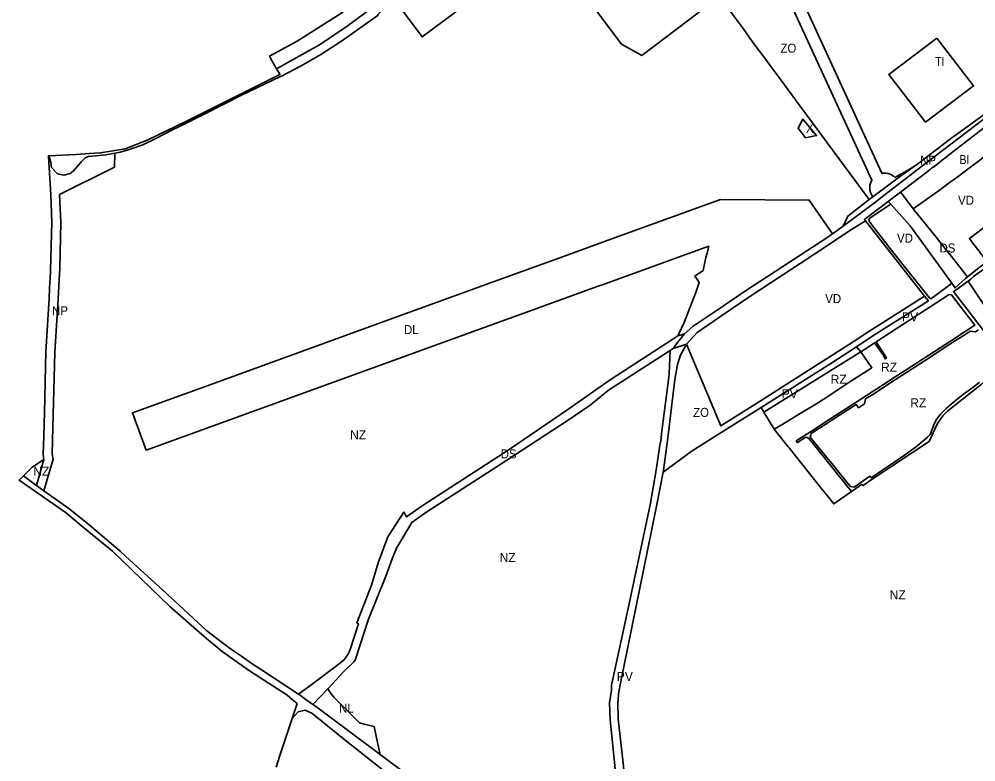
# Model space of a CAD drawing. Extents: x -650451 to -642268, y -1075216 to -1066610.
# Drawn here: x -649030 to -647439, y -1072942 to -1071706 of the extents above; entities that cross this region are included whole.
import ezdxf

# ---------------------------------------------------------------- set-up
doc = ezdxf.new("R2010")
doc.units = 0
doc.header["$LTSCALE"] = 6
doc.layers.add('1', color=7, linetype='Continuous', lineweight=35)
doc.layers.add('2', color=7, linetype='Continuous')
doc.layers.add('3', color=7, linetype='Continuous')

msp = doc.modelspace()

# ---------------------------------------------------------------- linework, layer by layer
at = {"layer": '1'}
for p, q in [((-647609.808, -1072001.962), (-647616.12, -1072006.7)), ((-647676.99, -1072063.58), (-647659.22, -1072050.95)), ((-647923.16, -1072229.85), (-647933.95, -1072233.18)), ((-647791.198, -1072360.119), (-647629.67, -1072259.82)), ((-647629.67, -1072259.82), (-647637.082, -1072251.377)), ((-647791.198, -1072360.119), (-647795.4, -1072352.415)), ((-647791.198, -1072360.119), (-647774.04, -1072388.57)), ((-648988.27, -1072439.04), (-649000.851, -1072482.138)), ((-649000.851, -1072482.138), (-648988.248, -1072491.089))]:
    msp.add_line(p, q, dxfattribs=at)
for points in [[(-648442.191, -1071305.453), (-648451.6, -1071329.62), (-648457.17, -1071347.52), (-648475.82, -1071407.52), (-648481.1, -1071426.24), (-648491.48, -1071454.4), (-648495.09, -1071476.72), (-648502, -1071500), (-648513.92, -1071540.24), (-648516.9, -1071548.64), (-648522.6, -1071564.73), (-648528.8, -1071582.1), (-648546.88, -1071620.72), (-648561.49, -1071648.91), (-648558.76, -1071650.94), (-648550.56, -1071644.12), (-648501.12, -1071605.06), (-648475.34, -1071636.18), (-648452.64, -1071663.99), (-648494.6, -1071696.95), (-648567.15, -1071743.16), (-648613.1, -1071768.02), (-648611.51, -1071771.2), (-648601.41, -1071789.09)], [(-648601.41, -1071789.09), (-648530.22, -1071749.16), (-648483.98, -1071717.99), (-648375.65, -1071637.42), (-648213.7, -1071517.79), (-648103.894, -1071436.837)], [(-647875.8, -1071654.22), (-647898.22, -1071694.24), (-647993.77, -1071766.7), (-648027.69, -1071748), (-648086.68, -1071669.2), (-648116.54, -1071690.46), (-648181.6, -1071603.39), (-648322.95, -1071708.86), (-648359.48, -1071736.12), (-648405.21, -1071673.54)], [(-647798.8, -1071603.102), (-647796.24, -1071605.324), (-647782.97, -1071619.278), (-647769.498, -1071636.647), (-647758.994, -1071653.513), (-647743.48, -1071687.426), (-647611.514, -1071974.086), (-647613.455, -1071978.031), (-647614.654, -1071982.238), (-647615.083, -1071986.65), (-647614.76, -1071990.762), (-647613.637, -1071995.081), (-647611.779, -1071999.069), (-647609.808, -1072001.962)], [(-647771.408, -1071602.414), (-647767.784, -1071606.225), (-647753.065, -1071625.201), (-647741.34, -1071644.028), (-647725.672, -1071678.279), (-647594.731, -1071962.714), (-647591.518, -1071962.387), (-647588.064, -1071962.51), (-647584.363, -1071963.196), (-647581.036, -1071964.346), (-647577.881, -1071965.979), (-647575.415, -1071967.709), (-647573.283, -1071969.627), (-647551.962, -1071958.049), (-647538.882, -1071950.07)], [(-647616.12, -1072006.7), (-647621.06, -1072000), (-647721.3, -1071863.74), (-647727.85, -1071854.86), (-647738.21, -1071840.78), (-647762.69, -1071807.58), (-647779.22, -1071785.33), (-647788.08, -1071773.61), (-647810.72, -1071743.62), (-647825.58, -1071722.28), (-647840.32, -1071702.31), (-647857.52, -1071678.92), (-647834.345, -1071661.969), (-647827.42, -1071656.89), (-647817.33, -1071649.51)], [(-648870.458, -1071929.441), (-648863.86, -1071928.28), (-648845.81, -1071923.07), (-648843.54, -1071922.41), (-648823.66, -1071915.5), (-648802.47, -1071904.83), (-648775.38, -1071891.36), (-648762.02, -1071884.71), (-648720.72, -1071863.86), (-648659.6, -1071833.2), (-648596.12, -1071802.62), (-648594.19, -1071801.61), (-648560.72, -1071784.13), (-648527.91, -1071765.32), (-648493.41, -1071743.02), (-648432.68, -1071699.61), (-648433.26, -1071698.81), (-648413.73, -1071680.02), (-648405.21, -1071673.54)], [(-647351.64, -1071725.05), (-647355.11, -1071727.05), (-647342.27, -1071743.92), (-647310.23, -1071786.05), (-647343.45, -1071809.51), (-647404.5, -1071850.92), (-647480.76, -1071905.45), (-647532.55, -1071945.64), (-647538.882, -1071950.07)], [(-648980.94, -1071935.12), (-648981.03, -1071933.67), (-648934.55, -1071931.35), (-648920.18, -1071930.63), (-648913.21, -1071930.21), (-648894.43, -1071929.07), (-648853.28, -1071922.04), (-648816.85, -1071907.68), (-648753.3, -1071877.1), (-648595.8, -1071798.72), (-648596.71, -1071797.16), (-648599.8, -1071791.85), (-648601.41, -1071789.09)], [(-647308.75, -1071801.45), (-647313.65, -1071801.77), (-647321.66, -1071802.11), (-647366.62, -1071829.15), (-647382.74, -1071840.09), (-647438.78, -1071882.93), (-647521.64, -1071945.95), (-647591.5, -1072000), (-647605.09, -1072010.57), (-647659.22, -1072050.95)], [(-647563.77, -1071994.38), (-647526.58, -1071966.06), (-647521.48, -1071962.13), (-647514.13, -1071955.89), (-647512.5, -1071954.41), (-647506.66, -1071950.84), (-647500, -1071945.35), (-647482, -1071931.27), (-647425.76, -1071887.88), (-647414.81, -1071879.43)], [(-648870.458, -1071929.441), (-648871.27, -1071952.643), (-648962.195, -1071998.309), (-648960.263, -1072043.893), (-648962.165, -1072120.949), (-648963.052, -1072140.301), (-648964.865, -1072171.684), (-648970.001, -1072260.788), (-648973.274, -1072385.724), (-648974.424, -1072429.462), (-648973.238, -1072438.27), (-648988.248, -1072491.089)], [(-648870.458, -1071929.441), (-648885.56, -1071932.1), (-648914.45, -1071934.78), (-648919.79, -1071937.27), (-648925.64, -1071943.18), (-648928.11, -1071946.04), (-648939.51, -1071959.25), (-648944.69, -1071963.44), (-648955.25, -1071966.15), (-648966.01, -1071963.74), (-648975.65, -1071953.47), (-648976.85, -1071944.78), (-648979.85, -1071935.11), (-648980.94, -1071935.12)], [(-647542.57, -1072021.99), (-647506.61, -1071996.29), (-647499.02, -1071990.86), (-647480.67, -1071977.28), (-647474.27, -1071972.55), (-647458.64, -1071960.99), (-647434.01, -1071942.62), (-647419.56, -1071931.85), (-647410.79, -1071925.32)], [(-648980.94, -1071935.12), (-648977.48, -1071989.2), (-648976.91, -1071998.2), (-648975.27, -1072044.01), (-648977.26, -1072124.65), (-648977.3, -1072126.08), (-648977.33, -1072127.34), (-648978.87, -1072154.04), (-648979.84, -1072170.82), (-648984.99, -1072260.16), (-648985.6, -1072283.43), (-648986.31, -1072310.66), (-648986.95, -1072334.96), (-648987.02, -1072337.8), (-648987.6, -1072359.77), (-648988.65, -1072399.86), (-648989.45, -1072430.27), (-648988.27, -1072439.04)], [(-647609.808, -1072001.962), (-647565.32, -1071968.57), (-647538.882, -1071950.07)], [(-647563.77, -1071994.38), (-647584.202, -1072009.747), (-647580.065, -1072014.386)], [(-647542.57, -1072021.99), (-647558.97, -1072000.62), (-647563.77, -1071994.38)], [(-647933.95, -1072233.18), (-647933.11, -1072230.84), (-647923.47, -1072211.02), (-647903.78, -1072159.62), (-647898.74, -1072144.71), (-647900.51, -1072142), (-647905.91, -1072133.72), (-647891.9, -1072124.43), (-647887.64, -1072102.91), (-647885.61, -1072095.76), (-647882.66, -1072083.93), (-648056.67, -1072147.03), (-648066.51, -1072150.6), (-648214.83, -1072204.38), (-648254.53, -1072218.77), (-648818.59, -1072423.31), (-648834.51, -1072379.39), (-648841.12, -1072361.18), (-648709.29, -1072313.38), (-648427.48, -1072211.19), (-648239.46, -1072143.02), (-648124.03, -1072101.16), (-648051.44, -1072074.84), (-647863.42, -1072006.66), (-647715.48, -1072007.5), (-647676.99, -1072063.58)], [(-647659.22, -1072050.95), (-647651.4, -1072034), (-647616.12, -1072006.7)], [(-647584.202, -1072009.747), (-647623.36, -1072039.2), (-647623.73, -1072039.48), (-647621.97, -1072041.73)], [(-647478.73, -1072145.53), (-647483.52, -1072149.27), (-647496.85, -1072159.33), (-647513.46, -1072171.85), (-647516.45, -1072169.66), (-647577.24, -1072092.9), (-647611.53, -1072048.78), (-647615.96, -1072042.6), (-647616.72, -1072039.68), (-647614.21, -1072036.67), (-647580.065, -1072014.386)], [(-647580.065, -1072014.386), (-647547.919, -1072050.435), (-647478.73, -1072145.53)], [(-647452.23, -1072134.91), (-647472.86, -1072109.13), (-647474.72, -1072106.81), (-647485.6, -1072093.2), (-647504.73, -1072069.29), (-647542.57, -1072021.99)], [(-647451.21, -1072142.08), (-647446.78, -1072138.88), (-647446.17, -1072138.29), (-647442.42, -1072134.72), (-647438.51, -1072131.51), (-647425.23, -1072122.14), (-647415.85, -1072113.9), (-647414.48, -1072113.03), (-647414.89, -1072115.23), (-647405.76, -1072109.33), (-647330.25, -1072061.07), (-647324.59, -1072057.48), (-647325.64, -1072055.78), (-647318.52, -1072051.32), (-647308.4, -1072044.8), (-647308.09, -1072041.53), (-647280.99, -1072022.86), (-647277.91, -1072021.81), (-647274.99, -1072021.69), (-647271.92, -1072022.5)], [(-647621.97, -1072041.73), (-647649.76, -1072059.06), (-647683.63, -1072081.94), (-647730.53, -1072112.84), (-647814.58, -1072167.67), (-647845.58, -1072188.94), (-647901.91, -1072227.6), (-647919.68, -1072247.09)], [(-647523.71, -1072167.071), (-647545.44, -1072139.35), (-647621.97, -1072041.73)], [(-647395.13, -1072090.79), (-647401.58, -1072082.32), (-647423.49, -1072051.76), (-647449.29, -1072071.08), (-647443.85, -1072078.33), (-647433.06, -1072092.41), (-647430.62, -1072095.59), (-647419.85, -1072109.65)], [(-647923.16, -1072229.85), (-647908.5, -1072217.29), (-647868.8, -1072190.63), (-647821.6, -1072158.52), (-647684.56, -1072068.86), (-647676.99, -1072063.58)], [(-647419.85, -1072109.65), (-647421.04, -1072110.57), (-647435.69, -1072121.94), (-647450.18, -1072133.18), (-647452.23, -1072134.91)], [(-647478.73, -1072145.53), (-647473.022, -1072153.375), (-647455.83, -1072137.96), (-647452.23, -1072134.91)], [(-647376.68, -1072222.29), (-647392.34, -1072250.02), (-647396.25, -1072252.14), (-647404.45, -1072250.66), (-647407.34, -1072247.93), (-647447.73, -1072195.72), (-647475.57, -1072159.74), (-647473.12, -1072157.91), (-647451.21, -1072142.08)], [(-647376.68, -1072222.29), (-647401.221, -1072217.342), (-647451.21, -1072142.08)], [(-647523.71, -1072167.071), (-647616.719, -1072226.154), (-647642.504, -1072242.974), (-647800.2, -1072343.615), (-647862.615, -1072383.084), (-647919.68, -1072247.09)], [(-647645.17, -1072492.03), (-647666.29, -1072465.91), (-647676.89, -1072452.81), (-647708.68, -1072413.49), (-647716.81, -1072403.44), (-647721.51, -1072401.72), (-647735.34, -1072410.72), (-647737.22, -1072408.07), (-647709.24, -1072389.93), (-647695.26, -1072380.87), (-647639.22, -1072344.54), (-647629.66, -1072338.44), (-647591.99, -1072313.89), (-647572.83, -1072301.48), (-647562.17, -1072294.58), (-647554.41, -1072289.56), (-647535.45, -1072277.39), (-647516.65, -1072265.23), (-647498.01, -1072253.12), (-647478.96, -1072240.74), (-647454.72, -1072224.98), (-647440.39, -1072215.66), (-647449.63, -1072203.15), (-647461.08, -1072188.03), (-647479.09, -1072165.01), (-647483.04, -1072164.21), (-647506.93, -1072180), (-647558.22, -1072213.05), (-647604.34, -1072242.95), (-647586.88, -1072269.81), (-647589.55, -1072271.58), (-647591.83, -1072266.48), (-647607.02, -1072244.69), (-647619.06, -1072252.92), (-647629.67, -1072259.82)], [(-647637.082, -1072251.377), (-647611.306, -1072234.563), (-647589.02, -1072219.66), (-647517.51, -1072174.98), (-647523.71, -1072167.071)], [(-648564.86, -1072829.45), (-648542.43, -1072812.6), (-648506.1, -1072785.56), (-648489.76, -1072772.74), (-648481.62, -1072761.39), (-648478.58, -1072753.49), (-648465.25, -1072712.03), (-648468.01, -1072710.44), (-648443.77, -1072648.02), (-648432.45, -1072610.56), (-648416.41, -1072567.43), (-648389.69, -1072526.36), (-648385.28, -1072534.41), (-648359.61, -1072515.85), (-648300.98, -1072478.1), (-648214.73, -1072422.41), (-648117.12, -1072356), (-648046.69, -1072306.3), (-647942.21, -1072238.54), (-647933.95, -1072233.18)], [(-647923.16, -1072229.85), (-647934.9, -1072244.55), (-647941.77, -1072254.45)], [(-647434.11, -1072223.29), (-647439, -1072226.8), (-647447.83, -1072225.5), (-647457.12, -1072231.44), (-647469.46, -1072239.34), (-647483.38, -1072248.42), (-647524.63, -1072275.13), (-647538.45, -1072284.05), (-647552.3, -1072292.98), (-647579.81, -1072310.79), (-647607.28, -1072328.87), (-647621.81, -1072338.11), (-647623.77, -1072346.15), (-647633.69, -1072352.75), (-647637.66, -1072347.16), (-647665.35, -1072365.18), (-647671.18, -1072368.97), (-647683.2, -1072376.8), (-647712.29, -1072395.72), (-647713.88, -1072401.53), (-647706.64, -1072410.47), (-647686.2, -1072435.73), (-647675.5, -1072448.94), (-647653.49, -1072476.15), (-647647.15, -1072483.98), (-647640.78, -1072484.68), (-647614.79, -1072466.46), (-647612.6, -1072469.19), (-647593.31, -1072456.08), (-647576.37, -1072444.76), (-647557.02, -1072431.56), (-647537.35, -1072417.37), (-647518.82, -1072401.84), (-647514.65, -1072397.26), (-647507.51, -1072378.59), (-647503.8, -1072372.1), (-647497.59, -1072363.47), (-647487.69, -1072353.8), (-647476.47, -1072344.02), (-647459.18, -1072330.47), (-647441.58, -1072317.27), (-647432.32, -1072310.25)], [(-647919.68, -1072247.09), (-647930.36, -1072266.38), (-647931.51, -1072270.11), (-647934.86, -1072280.99), (-647939.26, -1072306.1), (-647942.54, -1072333.82), (-647950.2, -1072398.61), (-647951.21, -1072407.13), (-647958.18, -1072456.36), (-647958.82, -1072459.74)], [(-647946.88, -1072257.82), (-647941.77, -1072254.45), (-647919.68, -1072247.09)], [(-648516.44, -1072820.39), (-648489.69, -1072791.37), (-648473.13, -1072775.58), (-648470.89, -1072772.42), (-648448.58, -1072704.37), (-648436.75, -1072675.79), (-648418.45, -1072629.91), (-648409.08, -1072604.25), (-648401.91, -1072586.1), (-648376.47, -1072543.52), (-648351.83, -1072525.81), (-648232.86, -1072449.45), (-648116.32, -1072373.44), (-648079.76, -1072348.46), (-648049.33, -1072323.77), (-647946.88, -1072257.82)], [(-648037.595, -1072959.123), (-648046.57, -1072872.11), (-648048.01, -1072843.84), (-648044.41, -1072822.34), (-648044.27, -1072813.95), (-648016.4, -1072684.05), (-647979.97, -1072514.24), (-647970.27, -1072456.73), (-647963.82, -1072415.24), (-647962.65, -1072407.69), (-647960.65, -1072391.83), (-647949.31, -1072302.09), (-647948.62, -1072296.66), (-647946.88, -1072257.82)], [(-647795.4, -1072352.415), (-647679.66, -1072279.15), (-647637.082, -1072251.377)], [(-647629.67, -1072259.82), (-647611.51, -1072286.26), (-647648.09, -1072309.95), (-647688.26, -1072336.06), (-647707.33, -1072348.35), (-647730.97, -1072362.6), (-647745.32, -1072371.26), (-647759.68, -1072379.91), (-647774.04, -1072388.57)], [(-647401.88, -1072283.4), (-647415.04, -1072300.91), (-647429.53, -1072314.04), (-647471.76, -1072347.31), (-647485.08, -1072357.8), (-647493.33, -1072366.28), (-647501.08, -1072377.59), (-647503.64, -1072381.33), (-647516.33, -1072408.76), (-647610.9, -1072471.66), (-647626.19, -1072482.38), (-647628.89, -1072480.61), (-647642.28, -1072490), (-647645.17, -1072492.03)], [(-647958.82, -1072459.74), (-647910.27, -1072424.51), (-647857.52, -1072391.14), (-647795.4, -1072352.415)], [(-647645.17, -1072492.03), (-647674.85, -1072512.84), (-647685.46, -1072499.54), (-647696.09, -1072486.23), (-647706.7, -1072472.93), (-647727.94, -1072446.33), (-647749.17, -1072419.72), (-647751.23, -1072417.15), (-647774.04, -1072388.57)], [(-649022.49, -1072466.17), (-649008.19, -1072451.9), (-648988.27, -1072439.04)], [(-648575.61, -1072869.76), (-648573.33, -1072862.81), (-648567.38, -1072844.77), (-648575.7, -1072837.83), (-648584.52, -1072830.47), (-648646.38, -1072790.12), (-648691.75, -1072758.38), (-648721.1, -1072733.99), (-648779, -1072683.44), (-648874.07, -1072591.44), (-648919.59, -1072554), (-648952.86, -1072526.41), (-649029.59, -1072473.26), (-649027.68, -1072471.35), (-649023.5, -1072467.18), (-649022.49, -1072466.17)], [(-649022.49, -1072466.17), (-649004.72, -1072479.39), (-649000.851, -1072482.138)], [(-648023.818, -1072955.949), (-648024.52, -1072949.01), (-648033.65, -1072870.22), (-648034.12, -1072843.69), (-648033.01, -1072830.59), (-648032.62, -1072828.04), (-648030.85, -1072816.3), (-647984.06, -1072587.58), (-647969.5, -1072516.39), (-647958.82, -1072459.74)], [(-648988.248, -1072491.089), (-648947.05, -1072520.35), (-648912.98, -1072547.66), (-648861.81, -1072591.25), (-648852.52, -1072599.72), (-648784.38, -1072661.9), (-648782.37, -1072663.73), (-648770.52, -1072674.54), (-648717.29, -1072723.63), (-648686.91, -1072747.05), (-648676.16, -1072754.64), (-648659.98, -1072766.05), (-648641.94, -1072778.78), (-648628.21, -1072787.8), (-648564.86, -1072829.45)], [(-648429.37, -1072929.47), (-648536.73, -1072849.41), (-648541.102, -1072846.281), (-648516.44, -1072820.39)], [(-648516.44, -1072820.39), (-648512.22, -1072826.34), (-648506.49, -1072834.41), (-648463.64, -1072876.79), (-648455.79, -1072879.03), (-648439.38, -1072882.94), (-648433.07, -1072912.27), (-648431.55, -1072919.35), (-648429.37, -1072929.47)], [(-648564.86, -1072829.45), (-648561.69, -1072831.54), (-648554.22, -1072836.89), (-648541.102, -1072846.281)], [(-648575.61, -1072869.76), (-648595.82, -1072931.13), (-648602.18, -1072950.48)], [(-648426.547, -1072954.108), (-648490, -1072903.24), (-648525.61, -1072874.69), (-648542.73, -1072860.97), (-648554.05, -1072855.89), (-648565.42, -1072858.46), (-648575.61, -1072869.76)], [(-648429.37, -1072929.47), (-648332.62, -1073001.62), (-648318, -1073012.64), (-648261.902, -1073054.939)]]:
    msp.add_lwpolyline(points, dxfattribs=at)
for points in [[(-647503.26, -1071738.29), (-647442.31, -1071817.41), (-647522.28, -1071877.62), (-647583.25, -1071798.33)], [(-647721.78, -1071904.1), (-647703.48, -1071900.12), (-647726.27, -1071872.86), (-647734.12, -1071887.6)]]:
    msp.add_lwpolyline(points, close=True, dxfattribs=at)

# ---------------------------------------------------------------- texts
at = {"layer": '2'}
for s, width, p in [('TI', 0.85, (-647506.05, -1071784.381)), ('BI', 0.85, (-647465.49, -1071947.567)), ('NP', 0.95, (-647531.137, -1071948.644)), ('VD', 0.95, (-647468.13, -1072015.123)), ('VD', 0.95, (-647569.655, -1072078.114)), ('DL', 0.95, (-648389.638, -1072230.404)), ('NL', 0.95, (-648497.65, -1072860.16))]:
    msp.add_text(s, height=15, dxfattribs=dict(at, width=width)).set_placement(p)
for s, p in [('X', (-647721.387, -1071895.629)), ('PV', (-647561.397, -1072209.356)), ('RZ', (-647596.24, -1072292.744)), ('RZ', (-647547.7, -1072352.029)), ('NZ', (-648479.169, -1072405.161)), ('NZ', (-649006.178, -1072465.936)), ('NZ', (-648230.533, -1072609.463)), ('NZ', (-647581.792, -1072671.53)), ('PV', (-648035.616, -1072807.156))]:
    msp.add_text(s, height=15, dxfattribs=at).set_placement(p)
at = {"layer": '3', "width": 0.95}
for s, p in [('ZO', (-647763.496, -1071762.284)), ('DS', (-647499.014, -1072094.602)), ('VD', (-647689.014, -1072178.846)), ('NP', (-648974.812, -1072198.902)), ('ZO', (-647908.713, -1072367.997)), ('DS', (-648228.673, -1072437.053))]:
    msp.add_text(s, height=15, dxfattribs=at).set_placement(p)
at = {"layer": '3'}
for s, p in [('RZ', (-647680.117, -1072313.033)), ('PV', (-647761.481, -1072337.011))]:
    msp.add_text(s, height=15, dxfattribs=at).set_placement(p)

doc.saveas('drawing.dxf')
